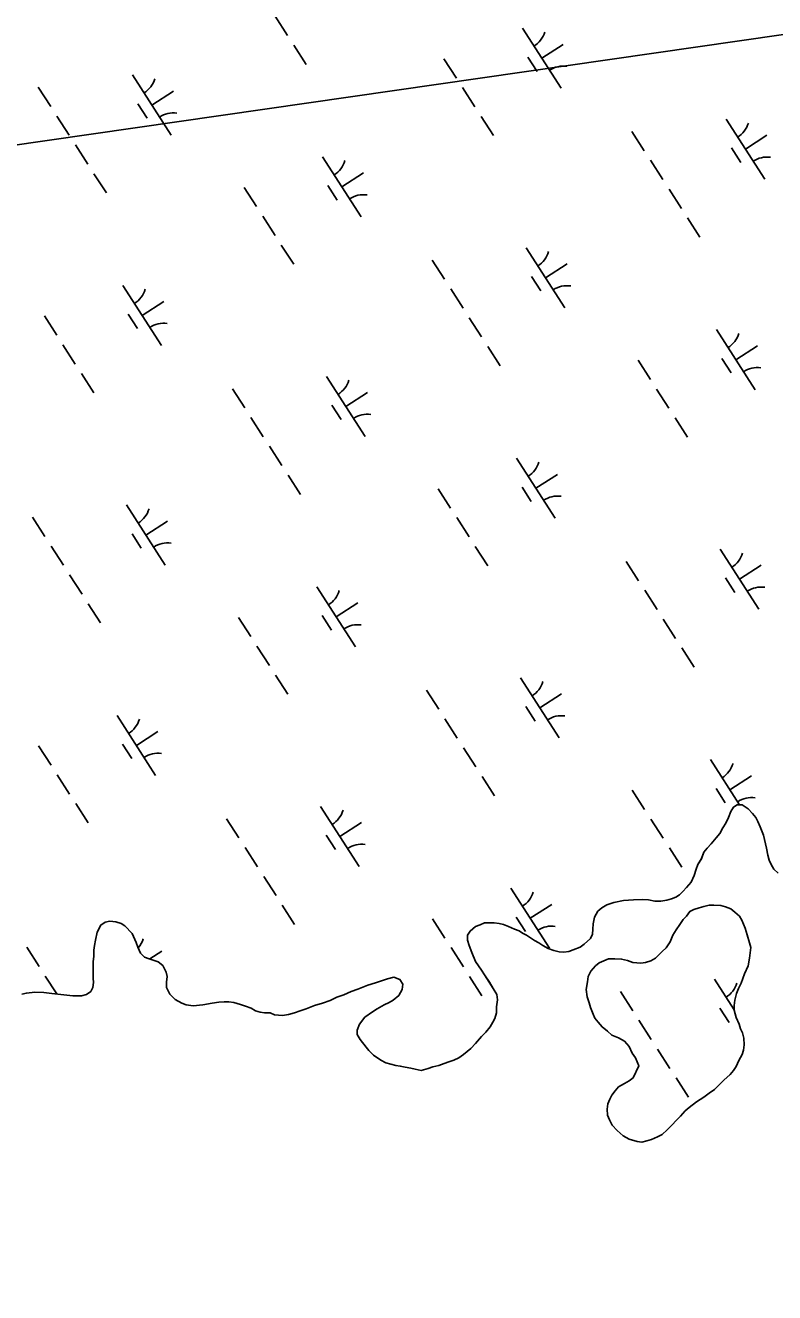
# Model space of a CAD drawing. Extents: x 3937982 to 3958556, y 219448 to 241894.
# Drawn here: x 3946430 to 3946955, y 234922 to 235810 of the extents above; entities that cross this region are included whole.
import ezdxf

# ---------------------------------------------------------------- set-up
doc = ezdxf.new("R2010")
doc.units = 0
for name, color, linetype in [('V-TOPO-SHOR', 7, 'Continuous'), ('V-UTIL-LINE', 7, 'Continuous'), ('V-WETL-SWMP', 7, 'Continuous')]:
    doc.layers.add(name, color=color, linetype=linetype)

msp = doc.modelspace()

# ---------------------------------------------------------------- linework, layer by layer
at = {"layer": 'V-TOPO-SHOR'}
for points in [[(3946745.11, 235096.863), (3946749.374, 235101.705), (3946752.215, 235104.816), (3946755.414, 235108.621), (3946757.204, 235111.746), (3946758.639, 235114.527), (3946759.739, 235118.361), (3946759.796, 235122.558), (3946760.56, 235127.446), (3946759.911, 235131.303), (3946757.519, 235135.534), (3946754.777, 235139.767), (3946751.348, 235145.061), (3946749.29, 235148.238), (3946745.172, 235154.24), (3946742.458, 235160.573), (3946740.772, 235165.494), (3946739.425, 235169.361), (3946739.472, 235172.859), (3946741.258, 235175.634), (3946745.147, 235178.73), (3946748.313, 235180.088), (3946751.481, 235181.446), (3946754.629, 235181.403), (3946758.127, 235181.358), (3946761.619, 235180.96), (3946764.759, 235180.219), (3946768.238, 235178.773), (3946772.412, 235176.969), (3946775.548, 235175.877), (3946777.972, 235174.098), (3946780.752, 235172.66), (3946783.527, 235170.874), (3946786.304, 235169.088), (3946789.429, 235167.296), (3946792.204, 235165.51), (3946796.023, 235163.362), (3946799.851, 235161.912), (3946803.691, 235161.16), (3946806.835, 235160.769), (3946810.341, 235161.423), (3946813.503, 235162.43), (3946818.429, 235164.464), (3946821.255, 235166.524), (3946825.502, 235170.317), (3946826.944, 235173.446), (3946827.339, 235176.94), (3946827.391, 235180.788), (3946828.501, 235185.323), (3946830.655, 235189.492), (3946833.485, 235191.903), (3946837.012, 235193.955), (3946841.933, 235195.641), (3946848.598, 235196.951), (3946855.604, 235197.557), (3946862.254, 235197.82), (3946866.098, 235197.418), (3946870.634, 235196.658), (3946874.833, 235196.603), (3946879.039, 235197.246), (3946882.201, 235198.254), (3946885.363, 235199.261), (3946887.835, 235200.98), (3946890.315, 235203.394), (3946892.802, 235206.161), (3946896.001, 235209.966), (3946898.159, 235214.486), (3946899.619, 235219.014), (3946900.711, 235222.15), (3946903.216, 235226.313), (3946905.024, 235230.84), (3946907.16, 235233.608), (3946910.001, 235236.719), (3946913.554, 235240.871), (3946916.044, 235243.988), (3946918.195, 235247.807), (3946920.339, 235251.277), (3946922.139, 235255.102), (3946923.944, 235259.276), (3946925.736, 235262.401), (3946928.208, 235264.117), (3946931.705, 235264.07), (3946935.865, 235261.217), (3946938.972, 235258.027), (3946941.382, 235255.196), (3946942.744, 235252.38), (3946944.442, 235248.51), (3946946.818, 235242.88), (3946947.475, 235239.722), (3946948.796, 235233.758), (3946949.779, 235228.847), (3946950.783, 235225.334), (3946952.14, 235222.166), (3946953.848, 235218.996), (3946956.959, 235216.155)], [(3946859.356, 235081.252), (3946857.111, 235086.847), (3946854.836, 235090.121), (3946852.579, 235094.791), (3946849.382, 235098.543), (3946845.241, 235100.914), (3946840.629, 235102.831), (3946837.42, 235105.656), (3946833.748, 235108.488), (3946831.009, 235111.771), (3946828.728, 235114.583), (3946827.372, 235117.382), (3946825.58, 235122.044), (3946824.695, 235125.302), (3946823.36, 235129.492), (3946822.5, 235134.606), (3946823.501, 235140.156), (3946824.016, 235143.861), (3946825.918, 235147.545), (3946829.213, 235151.211), (3946831.562, 235153.499), (3946834.827, 235154.846), (3946838.089, 235156.194), (3946842.726, 235156.133), (3946847.363, 235156.071), (3946851.524, 235155.088), (3946855.215, 235153.648), (3946860.773, 235153.112), (3946864.023, 235153.532), (3946867.751, 235154.873), (3946871.021, 235156.686), (3946875.719, 235161.261), (3946878.537, 235164.005), (3946881.376, 235168.14), (3946883.291, 235172.752), (3946885.658, 235176.43), (3946888.026, 235180.111), (3946890.393, 235183.789), (3946892.742, 235186.074), (3946895.104, 235189.29), (3946897.903, 235190.643), (3946901.633, 235191.987), (3946904.891, 235192.87), (3946908.61, 235193.748), (3946911.856, 235193.705), (3946916.958, 235193.638), (3946920.19, 235192.667), (3946923.88, 235191.227), (3946926.633, 235188.872), (3946929.842, 235186.048), (3946931.658, 235183.242), (3946933.903, 235177.647), (3946935.232, 235172.992), (3946937.014, 235167.403), (3946937.897, 235164.144), (3946936.873, 235156.739), (3946935.871, 235151.189), (3946933.479, 235145.655), (3946931.075, 235139.194), (3946929.17, 235135.509), (3946927.73, 235131.819), (3946926.741, 235127.194), (3946926.229, 235123.492), (3946926.186, 235120.245), (3946927.509, 235115.128), (3946929.766, 235110.46), (3946930.651, 235107.204), (3946932.004, 235104.402), (3946932.881, 235100.681), (3946933.284, 235096.038), (3946932.772, 235092.335), (3946931.802, 235089.102), (3946929.428, 235084.96), (3946927.517, 235080.811), (3946925.627, 235078.055), (3946923.272, 235075.302), (3946919.043, 235071.186), (3946915.285, 235067.526), (3946912.467, 235064.782), (3946908.721, 235062.047), (3946904.975, 235059.315), (3946899.83, 235056.137), (3946894.676, 235052.033), (3946891.862, 235049.751), (3946888.568, 235046.085), (3946885.748, 235043.341), (3946882.453, 235039.673), (3946879.166, 235036.472), (3946875.877, 235033.269), (3946872.606, 235031.456), (3946868.41, 235029.658), (3946865.152, 235028.774), (3946861.43, 235027.895), (3946858.19, 235028.403), (3946852.647, 235029.867), (3946848.503, 235032.241), (3946844.381, 235036.005), (3946840.719, 235039.763), (3946838.915, 235043.497), (3946837.565, 235046.761), (3946837.158, 235050.939)], [(3946475.851, 235133.322), (3946477.289, 235136.101), (3946477.684, 235139.595), (3946477.377, 235142.747), (3946477.418, 235145.895), (3946477.465, 235149.393), (3946477.531, 235154.289), (3946477.926, 235157.783), (3946477.985, 235162.332), (3946478.379, 235165.473), (3946479.128, 235169.313), (3946480.253, 235174.896), (3946482.765, 235179.76), (3946485.942, 235181.817), (3946489.1, 235182.476), (3946493.292, 235182.07), (3946497.126, 235180.969), (3946499.551, 235179.189), (3946504.728, 235173.87), (3946507.444, 235167.538), (3946508.802, 235164.372), (3946510.493, 235160.151), (3946513.256, 235157.314), (3946516.74, 235156.219), (3946523.009, 235154.037), (3946526.124, 235151.547), (3946528.512, 235146.968), (3946529.169, 235143.81), (3946528.77, 235139.966), (3946528.718, 235136.117), (3946531.106, 235131.538), (3946534.903, 235127.641), (3946539.417, 235125.132), (3946542.553, 235124.04), (3946547.439, 235123.274), (3946554.095, 235123.887), (3946560.761, 235125.198), (3946565.316, 235125.837), (3946569.171, 235126.136), (3946572.318, 235126.095), (3946575.81, 235125.697), (3946580.691, 235124.235), (3946584.174, 235123.137), (3946588.004, 235121.687), (3946591.127, 235119.897), (3946594.263, 235118.806), (3946597.406, 235118.415), (3946601.255, 235118.363), (3946604.384, 235116.922), (3946609.977, 235116.498), (3946614.182, 235117.143), (3946618.398, 235118.486), (3946622.265, 235119.834), (3946626.482, 235121.177), (3946632.46, 235123.547), (3946638.08, 235125.222), (3946643.349, 235126.901), (3946647.931, 235129.289), (3946652.85, 235130.975), (3946658.13, 235133.353), (3946662.701, 235135.04), (3946669.734, 235137.748), (3946675.003, 235139.425), (3946679.924, 235141.11), (3946683.437, 235142.114), (3946688.002, 235143.451), (3946692.176, 235141.647), (3946694.234, 235138.473), (3946693.832, 235134.629), (3946691.328, 235130.463), (3946687.438, 235127.366), (3946684.616, 235125.654), (3946681.096, 235123.952), (3946676.162, 235121.218), (3946672.986, 235119.16), (3946667.688, 235115.384), (3946663.776, 235110.538), (3946662.32, 235106.358), (3946662.279, 235103.21), (3946664.331, 235099.684), (3946668.46, 235094.381), (3946670.524, 235091.905), (3946673.633, 235088.714), (3946678.833, 235085.147), (3946682.306, 235083.353), (3946689.28, 235081.51), (3946692.423, 235081.118), (3946695.911, 235080.373), (3946699.749, 235079.621), (3946702.889, 235078.882), (3946707.079, 235078.124), (3946711.994, 235079.46), (3946715.156, 235080.467), (3946719.367, 235081.46), (3946723.233, 235082.808), (3946726.4, 235084.168), (3946729.912, 235085.169), (3946733.432, 235086.871), (3946736.613, 235089.28), (3946741.915, 235093.406), (3946745.11, 235096.863)], [(3946427.547, 235131.512), (3946430.705, 235132.171), (3946436.661, 235132.792), (3946442.956, 235132.708), (3946448.545, 235131.933), (3946452.738, 235131.528), (3946459.025, 235130.746), (3946463.217, 235130.338), (3946469.165, 235130.26), (3946472.677, 235131.264), (3946475.851, 235133.322)], [(3946837.158, 235050.939), (3946837.672, 235054.644), (3946839.105, 235057.87), (3946840.533, 235060.632), (3946842.894, 235063.848), (3946845.249, 235066.598), (3946849.454, 235068.861), (3946852.722, 235070.674), (3946855.536, 235072.955), (3946859.356, 235081.252)]]:
    msp.add_lwpolyline(points, dxfattribs=at)
at = {"layer": 'V-UTIL-LINE'}
msp.add_lwpolyline([(3948094.548, 238926.698), (3947981.77, 238738.296), (3948844.302, 237642.921), (3949260.796, 236134.673), (3945931.135, 235655.081), (3945509.058, 234777.685), (3943601.185, 231807.758)], dxfattribs=at)
at = {"layer": 'V-WETL-SWMP'}
for p, q in [((3946604.885, 235816.041), (3946613.545, 235802.587)), ((3946777.9, 235807.699), (3946804.962, 235765.655)), ((3946617.875, 235795.86), (3946626.535, 235782.406)), ((3946791.431, 235786.677), (3946806.566, 235796.42)), ((3946723.034, 235786.302), (3946731.693, 235772.848)), ((3946781.696, 235787.546), (3946788.191, 235777.456)), ((3946504.903, 235774.968), (3946531.965, 235732.925)), ((3946439.038, 235766.373), (3946447.698, 235752.919)), ((3946736.023, 235766.121), (3946744.683, 235752.667)), ((3946518.434, 235753.946), (3946533.57, 235763.689)), ((3946508.699, 235754.815), (3946515.194, 235744.725)), ((3946452.028, 235746.192), (3946460.688, 235732.738)), ((3946749.013, 235745.94), (3946757.673, 235732.486)), ((3946920.465, 235744.009), (3946947.528, 235701.965)), ((3946854.6, 235735.414), (3946863.26, 235721.96)), ((3946933.997, 235722.987), (3946949.132, 235732.729)), ((3946465.018, 235726.011), (3946473.678, 235712.558)), ((3946924.261, 235723.856), (3946930.756, 235713.766)), ((3946638.032, 235717.669), (3946665.095, 235675.626)), ((3946867.59, 235715.233), (3946876.25, 235701.779)), ((3946478.008, 235705.831), (3946486.668, 235692.377)), ((3946651.563, 235696.648), (3946666.699, 235706.39)), ((3946583.166, 235696.272), (3946591.826, 235682.818)), ((3946641.828, 235697.517), (3946648.323, 235687.426)), ((3946880.58, 235695.052), (3946889.24, 235681.598)), ((3946596.156, 235676.091), (3946604.816, 235662.638)), ((3946893.57, 235674.871), (3946902.23, 235661.418)), ((3946609.146, 235655.911), (3946617.806, 235642.457)), ((3946780.598, 235653.979), (3946807.661, 235611.936)), ((3946714.733, 235645.384), (3946723.393, 235631.93)), ((3946794.129, 235632.957), (3946809.265, 235642.7)), ((3946784.394, 235633.827), (3946790.889, 235623.736)), ((3946498.165, 235627.64), (3946525.227, 235585.596)), ((3946727.723, 235625.203), (3946736.383, 235611.749)), ((3946511.696, 235606.618), (3946526.832, 235616.36)), ((3946443.299, 235606.243), (3946451.959, 235592.789)), ((3946501.961, 235607.487), (3946508.456, 235597.397)), ((3946740.713, 235605.023), (3946749.373, 235591.569)), ((3946913.727, 235596.68), (3946940.79, 235554.637)), ((3946456.289, 235586.062), (3946464.949, 235572.608)), ((3946753.703, 235584.842), (3946762.363, 235571.388)), ((3946927.259, 235575.659), (3946942.394, 235585.401)), ((3946858.861, 235575.283), (3946867.521, 235561.83)), ((3946917.523, 235576.528), (3946924.018, 235566.438)), ((3946469.279, 235565.881), (3946477.939, 235552.427)), ((3946640.731, 235563.949), (3946667.793, 235521.906)), ((3946574.866, 235555.355), (3946583.526, 235541.901)), ((3946654.262, 235542.928), (3946669.398, 235552.67)), ((3946871.851, 235555.103), (3946880.511, 235541.649)), ((3946644.527, 235543.797), (3946651.022, 235533.707)), ((3946587.856, 235535.174), (3946596.516, 235521.72)), ((3946884.841, 235534.922), (3946893.501, 235521.468)), ((3946600.846, 235514.993), (3946609.506, 235501.539)), ((3946773.86, 235506.651), (3946800.922, 235464.608)), ((3946613.836, 235494.812), (3946622.496, 235481.359)), ((3946787.391, 235485.629), (3946802.527, 235495.372)), ((3946718.994, 235485.254), (3946727.654, 235471.8)), ((3946777.656, 235486.499), (3946784.151, 235476.408)), ((3946500.864, 235473.92), (3946527.926, 235431.877)), ((3946434.999, 235465.325), (3946443.659, 235451.871)), ((3946731.984, 235465.073), (3946740.644, 235451.619)), ((3946514.395, 235452.898), (3946529.53, 235462.641)), ((3946504.66, 235453.768), (3946511.155, 235443.677)), ((3946447.989, 235445.144), (3946456.649, 235431.69)), ((3946744.974, 235444.892), (3946753.634, 235431.439)), ((3946916.426, 235442.961), (3946943.488, 235400.918)), ((3946850.561, 235434.366), (3946859.221, 235420.912)), ((3946929.957, 235421.939), (3946945.093, 235431.682)), ((3946460.978, 235424.964), (3946469.638, 235411.51)), ((3946920.222, 235422.808), (3946926.717, 235412.718)), ((3946633.993, 235416.621), (3946661.055, 235374.578)), ((3946863.551, 235414.185), (3946872.211, 235400.731)), ((3946473.968, 235404.783), (3946482.628, 235391.329)), ((3946647.524, 235395.6), (3946662.66, 235405.342)), ((3946579.127, 235395.224), (3946587.787, 235381.771)), ((3946637.789, 235396.469), (3946644.284, 235386.379)), ((3946876.541, 235394.004), (3946885.201, 235380.55)), ((3946592.117, 235375.044), (3946600.777, 235361.59)), ((3946889.531, 235373.824), (3946898.191, 235360.37)), ((3946605.107, 235354.863), (3946613.767, 235341.409)), ((3946776.559, 235352.931), (3946803.621, 235310.888)), ((3946710.694, 235344.336), (3946719.354, 235330.882)), ((3946790.09, 235331.91), (3946805.226, 235341.652)), ((3946780.355, 235332.779), (3946786.85, 235322.688)), ((3946494.126, 235326.592), (3946521.188, 235284.549)), ((3946723.684, 235324.156), (3946732.344, 235310.702)), ((3946507.657, 235305.57), (3946522.792, 235315.313)), ((3946439.26, 235305.195), (3946447.92, 235291.741)), ((3946497.922, 235306.439), (3946504.417, 235296.349)), ((3946736.674, 235303.975), (3946745.334, 235290.521)), ((3946909.688, 235295.633), (3946929.989, 235264.094)), ((3946452.249, 235285.014), (3946460.909, 235271.56)), ((3946749.664, 235283.794), (3946758.323, 235270.34)), ((3946923.219, 235274.611), (3946938.355, 235284.353)), ((3946854.822, 235274.236), (3946863.482, 235260.782)), ((3946913.484, 235275.48), (3946919.979, 235265.39)), ((3946465.239, 235264.833), (3946473.899, 235251.38)), ((3946636.692, 235262.902), (3946663.754, 235220.859)), ((3946570.827, 235254.307), (3946579.486, 235240.853)), ((3946650.223, 235241.88), (3946665.358, 235251.623)), ((3946867.812, 235254.055), (3946876.472, 235240.601)), ((3946640.488, 235242.749), (3946646.982, 235232.659)), ((3946583.816, 235234.126), (3946592.476, 235220.672)), ((3946880.802, 235233.874), (3946889.462, 235220.42)), ((3946596.806, 235213.945), (3946605.466, 235200.491)), ((3946769.821, 235205.603), (3946796.883, 235163.56)), ((3946609.796, 235193.765), (3946618.456, 235180.311)), ((3946783.352, 235184.582), (3946798.487, 235194.324)), ((3946714.955, 235184.206), (3946723.615, 235170.752)), ((3946773.617, 235185.451), (3946780.112, 235175.36)), ((3946430.959, 235164.277), (3946439.619, 235150.823)), ((3946727.945, 235164.025), (3946736.605, 235150.571)), ((3946517.001, 235156.128), (3946525.491, 235161.593)), ((3946443.949, 235144.097), (3946451.993, 235131.6)), ((3946740.935, 235143.845), (3946749.594, 235130.391)), ((3946912.387, 235141.913), (3946926.189, 235120.47)), ((3946846.522, 235133.318), (3946855.182, 235119.864)), ((3946916.183, 235121.761), (3946922.678, 235111.67)), ((3946925.918, 235120.891), (3946926.197, 235121.071)), ((3946859.512, 235113.137), (3946868.171, 235099.683)), ((3946872.501, 235092.957), (3946881.161, 235079.503)), ((3946885.491, 235072.776), (3946894.151, 235059.322))]:
    msp.add_line(p, q, dxfattribs=at)
for points in [[(3946938.972, 235258.027), (3946935.865, 235261.217), (3946931.705, 235264.071), (3946928.207, 235264.118), (3946925.735, 235262.401), (3946923.944, 235259.276), (3946922.139, 235255.102), (3946920.339, 235251.277), (3946918.194, 235247.807), (3946916.044, 235243.987), (3946913.554, 235240.871), (3946910, 235236.72), (3946907.16, 235233.609), (3946905.024, 235230.839), (3946903.215, 235226.314), (3946900.711, 235222.149), (3946899.62, 235219.015), (3946898.16, 235214.486), (3946896.001, 235209.967), (3946892.802, 235206.161), (3946890.316, 235203.395), (3946887.835, 235200.979), (3946885.363, 235199.262), (3946882.201, 235198.254), (3946879.039, 235197.247), (3946874.832, 235196.603), (3946870.635, 235196.658), (3946866.097, 235197.418), (3946862.253, 235197.819), (3946855.603, 235197.557), (3946848.597, 235196.951), (3946841.933, 235195.64), (3946837.012, 235193.955), (3946833.486, 235191.903), (3946830.656, 235189.492), (3946828.501, 235185.322), (3946827.391, 235180.788), (3946827.34, 235176.941), (3946826.944, 235173.447), (3946825.503, 235170.318), (3946821.255, 235166.525), (3946818.429, 235164.464), (3946813.503, 235162.43), (3946810.341, 235161.422), (3946806.834, 235160.769), (3946803.691, 235161.161), (3946799.852, 235161.911), (3946796.023, 235163.361), (3946792.203, 235165.511), (3946789.428, 235167.297), (3946786.303, 235169.088), (3946783.527, 235170.874), (3946780.752, 235172.66), (3946777.972, 235174.097), (3946775.547, 235175.878), (3946772.413, 235176.969), (3946768.238, 235178.774), (3946764.759, 235180.219), (3946761.62, 235180.961), (3946758.127, 235181.357), (3946754.629, 235181.403), (3946751.481, 235181.445), (3946748.314, 235180.088), (3946745.147, 235178.73), (3946741.258, 235175.633), (3946739.471, 235172.858), (3946739.425, 235169.36), (3946740.773, 235165.494), (3946742.457, 235160.573), (3946745.172, 235154.24), (3946749.291, 235148.237), (3946751.348, 235145.061), (3946754.776, 235139.768), (3946757.519, 235135.533), (3946759.912, 235131.303), (3946760.561, 235127.446), (3946759.796, 235122.558), (3946759.74, 235118.361), (3946758.64, 235114.527), (3946757.204, 235111.747), (3946755.413, 235108.622), (3946752.214, 235104.816), (3946749.374, 235101.705), (3946745.111, 235096.863), (3946741.916, 235093.407), (3946736.614, 235089.279), (3946733.433, 235086.872), (3946729.912, 235085.17), (3946726.4, 235084.167), (3946723.233, 235082.809), (3946719.367, 235081.461), (3946715.156, 235080.467), (3946711.993, 235079.46), (3946707.078, 235078.125), (3946702.889, 235078.881), (3946699.75, 235079.622), (3946695.912, 235080.373), (3946692.423, 235081.119), (3946689.28, 235081.51), (3946682.307, 235083.352), (3946678.832, 235085.147)], [(3946956.959, 235216.155), (3946953.848, 235218.996), (3946952.141, 235222.167), (3946950.783, 235225.334), (3946949.78, 235228.846), (3946948.796, 235233.757), (3946947.475, 235239.722), (3946946.817, 235242.879), (3946944.443, 235248.509), (3946942.745, 235252.38), (3946941.383, 235255.196), (3946938.972, 235258.027)], [(3946837.158, 235050.94), (3946837.671, 235054.643), (3946839.105, 235057.87), (3946840.533, 235060.633), (3946842.894, 235063.848), (3946845.249, 235066.599), (3946849.453, 235068.862), (3946852.723, 235070.674), (3946855.536, 235072.955), (3946859.355, 235081.252), (3946857.111, 235086.846), (3946854.836, 235090.122), (3946852.579, 235094.79), (3946849.383, 235098.542), (3946845.241, 235100.915), (3946840.629, 235102.832), (3946837.42, 235105.656), (3946833.748, 235108.488), (3946831.009, 235111.77), (3946828.727, 235114.583), (3946827.373, 235117.383), (3946825.58, 235122.044), (3946824.696, 235125.302), (3946823.36, 235129.493), (3946822.501, 235134.606), (3946823.502, 235140.157), (3946824.015, 235143.86), (3946825.918, 235147.545), (3946829.213, 235151.211), (3946831.562, 235153.498), (3946834.826, 235154.846), (3946838.09, 235156.194), (3946842.727, 235156.133), (3946847.363, 235156.071), (3946851.524, 235155.088), (3946855.214, 235153.648), (3946860.772, 235153.111), (3946864.024, 235153.532), (3946867.751, 235154.873), (3946871.021, 235156.685), (3946875.719, 235161.26), (3946878.538, 235164.005), (3946881.375, 235168.141), (3946883.291, 235172.753), (3946885.659, 235176.431), (3946888.026, 235180.11), (3946890.394, 235183.788), (3946892.743, 235186.075), (3946895.104, 235189.29), (3946897.904, 235190.644), (3946901.632, 235191.986), (3946904.89, 235192.87), (3946908.611, 235193.748), (3946911.857, 235193.705), (3946916.957, 235193.638), (3946920.19, 235192.667), (3946923.881, 235191.227), (3946926.632, 235188.872), (3946929.841, 235186.047), (3946931.658, 235183.241), (3946933.903, 235177.646), (3946935.232, 235172.991), (3946937.013, 235167.403), (3946937.897, 235164.145), (3946936.872, 235156.739), (3946935.871, 235151.188), (3946933.479, 235145.655), (3946931.074, 235139.194), (3946929.17, 235135.51), (3946927.73, 235131.819), (3946926.742, 235127.195), (3946926.229, 235123.492), (3946926.186, 235120.246), (3946927.509, 235115.128), (3946929.766, 235110.46), (3946930.65, 235107.203), (3946932.004, 235104.402), (3946932.882, 235100.681), (3946933.284, 235096.038), (3946932.772, 235092.335), (3946931.801, 235089.102), (3946929.428, 235084.96), (3946927.518, 235080.812), (3946925.626, 235078.054), (3946923.271, 235075.303), (3946919.043, 235071.186), (3946915.285, 235067.526), (3946912.466, 235064.781), (3946908.72, 235062.048), (3946904.974, 235059.315), (3946899.83, 235056.137), (3946894.675, 235052.032), (3946891.862, 235049.751), (3946888.568, 235046.085), (3946885.749, 235043.34), (3946882.454, 235039.674), (3946879.166, 235036.471), (3946875.877, 235033.269), (3946872.607, 235031.457), (3946868.41, 235029.658), (3946865.152, 235028.773)], [(3946678.832, 235085.147), (3946673.632, 235088.715), (3946670.525, 235091.905), (3946668.459, 235094.381), (3946664.331, 235099.684), (3946662.278, 235103.21), (3946662.32, 235106.358), (3946663.775, 235110.537), (3946667.688, 235115.383), (3946672.986, 235119.161), (3946676.162, 235121.218), (3946681.096, 235123.952), (3946684.617, 235125.654), (3946687.439, 235127.366), (3946691.328, 235130.463), (3946693.833, 235134.629), (3946694.233, 235138.472), (3946692.176, 235141.648), (3946688.002, 235143.452), (3946683.436, 235142.113), (3946679.924, 235141.11), (3946675.004, 235139.426), (3946669.734, 235137.747), (3946662.7, 235135.041), (3946658.13, 235133.353), (3946652.85, 235130.974), (3946647.93, 235129.29), (3946643.35, 235126.901), (3946638.08, 235125.222), (3946632.46, 235123.547), (3946626.481, 235121.177), (3946622.265, 235119.834), (3946618.399, 235118.486), (3946614.182, 235117.142), (3946609.976, 235116.498), (3946604.383, 235116.922), (3946601.254, 235118.363), (3946597.406, 235118.414), (3946594.262, 235118.806), (3946591.128, 235119.897), (3946588.003, 235121.688), (3946584.174, 235123.138), (3946580.69, 235124.234), (3946575.811, 235125.698), (3946572.318, 235126.094), (3946569.17, 235126.136), (3946565.317, 235125.837), (3946560.761, 235125.198), (3946554.096, 235123.887), (3946547.44, 235123.275), (3946542.552, 235124.04), (3946539.418, 235125.131), (3946534.903, 235127.64), (3946531.107, 235131.538), (3946528.718, 235136.118), (3946528.769, 235139.966), (3946529.17, 235143.809), (3946528.512, 235146.967), (3946526.124, 235151.547), (3946523.008, 235154.037), (3946516.74, 235156.219), (3946513.256, 235157.315), (3946510.494, 235160.15), (3946508.801, 235164.371), (3946507.444, 235167.538), (3946504.729, 235173.871), (3946499.551, 235179.188), (3946497.126, 235180.969), (3946493.292, 235182.07), (3946489.099, 235182.475), (3946485.942, 235181.817), (3946482.766, 235179.76), (3946480.252, 235174.896), (3946479.128, 235169.313), (3946478.378, 235165.474), (3946477.986, 235162.331), (3946477.926, 235157.783), (3946477.53, 235154.29), (3946477.465, 235149.393), (3946477.418, 235145.895), (3946477.377, 235142.747), (3946477.685, 235139.594), (3946477.289, 235136.101), (3946475.852, 235133.321), (3946472.676, 235131.264), (3946469.164, 235130.261), (3946463.218, 235130.339), (3946459.025, 235130.745), (3946452.738, 235131.528), (3946448.545, 235131.934), (3946442.957, 235132.707), (3946436.661, 235132.791), (3946430.705, 235132.17), (3946427.548, 235131.512)], [(3946865.152, 235028.773), (3946861.43, 235027.895), (3946858.191, 235028.402), (3946852.646, 235029.867), (3946848.503, 235032.24), (3946844.38, 235036.005), (3946840.72, 235039.763), (3946838.914, 235043.497), (3946837.566, 235046.761), (3946837.158, 235050.94)]]:
    msp.add_lwpolyline(points, dxfattribs=at)
for centre, start, end in [((3946776.68, 235810.031), 301.99668, 343.540338), ((3946806.58, 235763.58), 81.996677, 123.540335), ((3946503.684, 235777.301), 301.99668, 343.540338), ((3946533.584, 235730.849), 81.996677, 123.540335), ((3946919.246, 235746.341), 301.99668, 343.540338), ((3946636.813, 235720.002), 301.99668, 343.540338), ((3946949.146, 235699.889), 81.996677, 123.540335), ((3946666.713, 235673.55), 81.996677, 123.540335), ((3946779.379, 235656.312), 301.99668, 343.540338), ((3946496.946, 235629.972), 301.99668, 343.540338), ((3946809.279, 235609.86), 81.996677, 123.540335), ((3946526.846, 235583.521), 81.996677, 123.540335), ((3946912.508, 235599.013), 301.99668, 343.540338), ((3946942.408, 235552.561), 81.996677, 123.540335), ((3946639.512, 235566.282), 301.99668, 343.540338), ((3946669.412, 235519.83), 81.996677, 123.540335), ((3946772.641, 235508.984), 301.99668, 343.540338), ((3946802.541, 235462.532), 81.996677, 123.540335), ((3946499.644, 235476.253), 301.99668, 343.540338), ((3946529.544, 235429.801), 81.996677, 123.540335), ((3946915.207, 235445.294), 301.99668, 343.540338), ((3946632.774, 235418.954), 301.99668, 343.540338), ((3946945.107, 235398.842), 81.996677, 123.540335), ((3946662.674, 235372.502), 81.996677, 123.540335), ((3946775.34, 235355.264), 301.99668, 343.540338), ((3946492.906, 235328.925), 301.99668, 343.540338), ((3946805.24, 235308.812), 81.996677, 123.540335), ((3946522.806, 235282.473), 81.996677, 123.540335), ((3946908.469, 235297.965), 301.99668, 343.540338), ((3946938.369, 235251.514), 81.996677, 123.540335), ((3946635.472, 235265.235), 301.99668, 343.540338), ((3946665.372, 235218.783), 81.996677, 123.540335), ((3946768.602, 235207.936), 301.99668, 343.540338), ((3946798.502, 235161.484), 81.996677, 123.540335), ((3946495.605, 235175.205), 319.637762, 343.540338), ((3946911.167, 235144.246), 301.99668, 343.540338)]:
    msp.add_arc(centre, 17.623, start, end, dxfattribs=at)

doc.saveas('drawing.dxf')
